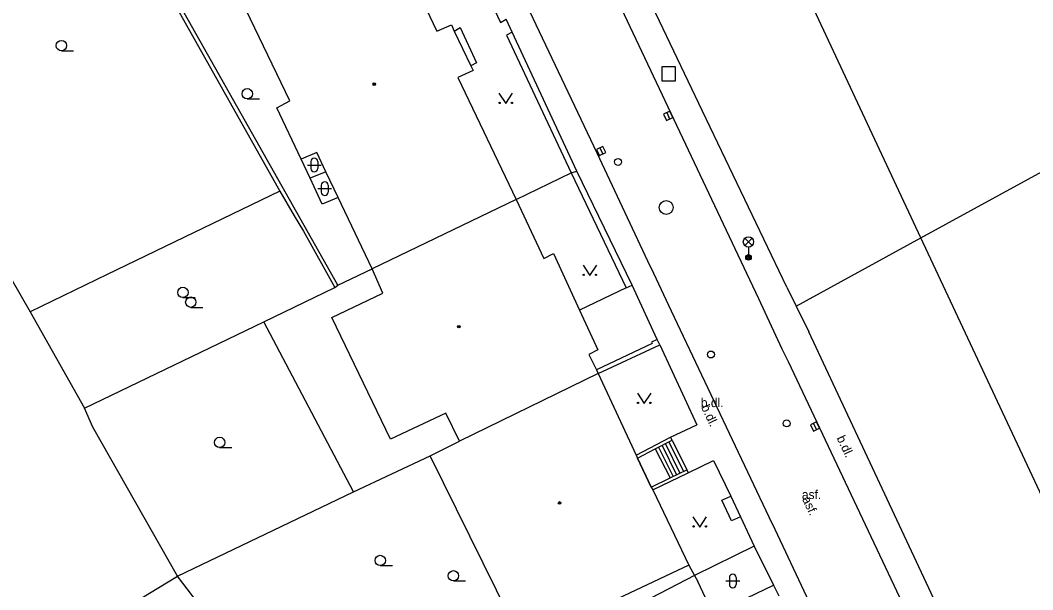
# Model space of a CAD drawing. Extents: x -600391 to -599491, y -1160176 to -1159402.
# Drawn here: x -600178.6 to -600105.3, y -1159913 to -1159871.8 of the extents above; entities that cross this region are included whole.
import ezdxf

# ---------------------------------------------------------------- set-up
doc = ezdxf.new("R2010")
doc.units = 0
for name, color, linetype in [('Level 10', 7, 'Continuous'), ('Level 11', 7, 'Continuous'), ('Level 24', 7, 'Continuous'), ('Level 26', 7, 'Continuous'), ('Level 27', 7, 'Continuous'), ('Level 28', 7, 'Continuous'), ('Level 33', 7, 'Continuous'), ('Level 36', 7, 'Continuous'), ('Level 39', 7, 'Continuous'), ('Level 40', 7, 'Continuous'), ('Level 5', 7, 'Continuous'), ('Level 51', 7, 'Continuous'), ('Level 6', 7, 'Continuous'), ('Level 7', 7, 'Continuous'), ('Level 8', 7, 'Continuous')]:
    doc.layers.add(name, color=color, linetype=linetype)

msp = doc.modelspace()

# ---------------------------------------------------------------- linework, layer by layer
at = {"layer": 'Level 10'}
for points in [[(-600071.58, -1160004.56), (-600074.02, -1159999.43), (-600074.45, -1159998.52), (-600074.47, -1159998.48), (-600076.23, -1159994.94), (-600085.32, -1159976), (-600093.09, -1159959.77), (-600093.53, -1159958.86), (-600094.14, -1159957.58), (-600095.45, -1159954.8), (-600095.87, -1159953.88), (-600101.22, -1159942.6), (-600106.14, -1159932.2), (-600113.47, -1159916.63), (-600122.99, -1159896.48), (-600123.44, -1159895.57), (-600125.12, -1159891.94), (-600125.57, -1159891), (-600140.99, -1159858.37), (-600141.04, -1159858.27), (-600150.62, -1159837.99), (-600151.01, -1159837.1), (-600151.13, -1159836.82)], [(-600156.55, -1159839.85), (-600156.52, -1159839.92), (-600156.07, -1159840.76), (-600151.59, -1159850.23), (-600151.15, -1159851.17), (-600149.88, -1159853.87), (-600149.44, -1159854.79), (-600148.58, -1159856.6), (-600148.16, -1159857.51), (-600147.07, -1159859.77), (-600146.785, -1159860.393), (-600146.64, -1159860.71), (-600141.29, -1159872.05), (-600136.86, -1159881.35), (-600133.19, -1159889.17), (-600132.76, -1159890.08), (-600131.48, -1159892.79), (-600131.04, -1159893.71), (-600124.41, -1159907.71), (-600123.98, -1159908.62), (-600118.43, -1159920.37)]]:
    msp.add_lwpolyline(points, dxfattribs=at)
at = {"layer": 'Level 11'}
for points in [[(-600113.38, -1159887.51), (-600133.98, -1159843.51)], [(-600113.38, -1159887.51), (-600084.62, -1159871.79)], [(-600084.62, -1159871.79), (-600077.89, -1159886.16), (-600104.56, -1159899.17), (-600098.42, -1159912.72), (-600071.44, -1159899.7), (-600069.21, -1159904.47), (-600098.85, -1159918.54), (-600113.38, -1159887.51)], [(-600147.2, -1159872.53), (-600146.77, -1159872.28), (-600145.6, -1159874.84), (-600146, -1159875.04)], [(-600157.65, -1159883.2), (-600158.3, -1159881.81)], [(-600156.5, -1159882.73), (-600157.65, -1159883.2)], [(-600155.62, -1159884.58), (-600156.78, -1159885.06), (-600157.65, -1159883.2)], [(-600122.42, -1159892.45), (-600113.38, -1159887.51)], [(-600134.74, -1159891.14), (-600138.13, -1159892.74)], [(-600131.52, -1159901.94), (-600129.63, -1159901.05)], [(-600134.02, -1159903.25), (-600131.52, -1159901.94)], [(-600132.63, -1159902.8), (-600131.41, -1159902.16)], [(-600132.14, -1159902.55), (-600131.09, -1159904.67)], [(-600131.9, -1159902.42), (-600130.85, -1159904.55)], [(-600131.65, -1159902.29), (-600130.6, -1159904.43)], [(-600131.41, -1159902.16), (-600131.52, -1159901.94)], [(-600131.41, -1159902.16), (-600130.35, -1159904.31)], [(-600133.91, -1159903.48), (-600132.63, -1159902.8)], [(-600132.63, -1159902.8), (-600131.56, -1159904.9)], [(-600132.39, -1159902.68), (-600131.34, -1159904.79)], [(-600130.25, -1159904.52), (-600128.41, -1159903.63)], [(-600132.82, -1159905.77), (-600130.25, -1159904.52)], [(-600131.56, -1159904.9), (-600130.35, -1159904.31)], [(-600130.35, -1159904.31), (-600130.25, -1159904.52)], [(-600132.92, -1159905.56), (-600131.56, -1159904.9)], [(-600125.46, -1159909.85), (-600124.06, -1159912.68)], [(-600128.43, -1159914.77), (-600124.06, -1159912.68)], [(-600124.06, -1159912.68), (-600123.68, -1159913.43)]]:
    msp.add_lwpolyline(points, dxfattribs=at)
at = {"layer": 'Level 24'}
msp.add_lwpolyline([(-600127.8, -1159906.52), (-600127.15, -1159906.22), (-600126.45, -1159907.71), (-600127.11, -1159908.01), (-600127.8, -1159906.52)], dxfattribs=at)
at = {"layer": 'Level 26'}
msp.add_lwpolyline([(-600132.16, -1159876.13), (-600131.16, -1159876.13), (-600131.16, -1159875.13), (-600132.16, -1159875.13)], close=True, dxfattribs=at)
at = {"layer": 'Level 27'}
for p, q in [((-600131.805, -1159878.443), (-600131.595, -1159878.897)), ((-600136.66, -1159880.995), (-600136.44, -1159881.445)), ((-600121.167, -1159900.954), (-600120.953, -1159901.406))]:
    msp.add_line(p, q, dxfattribs=at)
for points in [[(-600132.032, -1159878.548), (-600131.822, -1159879.002), (-600131.368, -1159878.792), (-600131.578, -1159878.338)], [(-600136.884, -1159881.105), (-600136.665, -1159881.554), (-600136.216, -1159881.335), (-600136.435, -1159880.886)], [(-600121.393, -1159901.062), (-600121.178, -1159901.513), (-600120.727, -1159901.298), (-600120.942, -1159900.847)]]:
    msp.add_lwpolyline(points, close=True, dxfattribs=at)
msp.add_circle((-600131.84, -1159885.31), 0.5, dxfattribs=at)
at = {"layer": 'Level 28'}
for centre in [(-600135.33, -1159882.01), (-600128.6, -1159895.96), (-600123.11, -1159900.95)]:
    msp.add_circle(centre, 0.25, dxfattribs=at)
at = {"layer": 'Level 33'}
for p, q in [((-600126.145, -1159888.07), (-600125.615, -1159887.54)), ((-600126.145, -1159887.54), (-600125.615, -1159888.07)), ((-600125.88, -1159888.18), (-600125.88, -1159888.93))]:
    msp.add_line(p, q, dxfattribs=at)
for centre, radius in [((-600125.88, -1159887.805), 0.375), ((-600125.88, -1159888.93), 0.2), ((-600125.88, -1159888.93), 0.145), ((-600125.88, -1159888.93), 0.0876)]:
    msp.add_circle(centre, radius, dxfattribs=at)
at = {"layer": 'Level 36'}
for p, q in [((-600175.67, -1159873.965), (-600174.795, -1159873.965)), ((-600162.2, -1159877.445), (-600161.325, -1159877.445)), ((-600157.596, -1159881.986), (-600157.596, -1159882.486)), ((-600157.096, -1159881.986), (-600157.096, -1159882.486)), ((-600157.846, -1159882.236), (-600156.846, -1159882.236)), ((-600157.086, -1159883.946), (-600156.086, -1159883.946)), ((-600156.836, -1159883.696), (-600156.836, -1159884.196)), ((-600156.336, -1159883.696), (-600156.336, -1159884.196)), ((-600166.86, -1159891.835), (-600165.985, -1159891.835)), ((-600166.29, -1159892.545), (-600165.415, -1159892.545)), ((-600164.2, -1159902.705), (-600163.325, -1159902.705)), ((-600152.56, -1159911.255), (-600151.685, -1159911.255)), ((-600127.266, -1159912.116), (-600127.266, -1159912.616)), ((-600126.766, -1159912.116), (-600126.766, -1159912.616)), ((-600147.26, -1159912.365), (-600146.385, -1159912.365)), ((-600127.516, -1159912.366), (-600126.516, -1159912.366))]:
    msp.add_line(p, q, dxfattribs=at)
for points in [[(-600143.97, -1159877.04), (-600143.47, -1159877.79), (-600142.97, -1159877.04)], [(-600137.87, -1159889.49), (-600137.37, -1159890.24), (-600136.87, -1159889.49)], [(-600133.93, -1159898.77), (-600133.43, -1159899.52), (-600132.93, -1159898.77)], [(-600129.91, -1159907.71), (-600129.41, -1159908.46), (-600128.91, -1159907.71)]]:
    msp.add_lwpolyline(points, dxfattribs=at)
for centre, radius in [((-600175.67, -1159873.59), 0.375), ((-600162.2, -1159877.07), 0.375), ((-600143.92, -1159877.74), 0.05), ((-600143.021, -1159877.74), 0.05), ((-600137.82, -1159890.19), 0.05), ((-600136.921, -1159890.19), 0.05), ((-600166.86, -1159891.46), 0.375), ((-600166.29, -1159892.17), 0.375), ((-600133.88, -1159899.47), 0.05), ((-600132.981, -1159899.47), 0.05), ((-600164.2, -1159902.33), 0.375), ((-600129.86, -1159908.41), 0.05), ((-600128.961, -1159908.41), 0.05), ((-600152.56, -1159910.88), 0.375), ((-600147.26, -1159911.99), 0.375)]:
    msp.add_circle(centre, radius, dxfattribs=at)
for centre, start, end in [((-600157.346, -1159881.986), 0, 180), ((-600157.346, -1159882.486), 180, 0), ((-600156.586, -1159883.696), 0, 180), ((-600156.586, -1159884.196), 180, 0), ((-600127.016, -1159912.116), 0, 180), ((-600127.016, -1159912.616), 180, 0)]:
    msp.add_arc(centre, 0.25, start, end, dxfattribs=at)
at = {"layer": 'Level 39'}
for centre, radius in [((-600153, -1159876.38), 0.09), ((-600153, -1159876.38), 0.0398), ((-600146.87, -1159893.94), 0.09), ((-600146.87, -1159893.94), 0.0398), ((-600139.57, -1159906.71), 0.09), ((-600139.57, -1159906.71), 0.0398)]:
    msp.add_circle(centre, radius, dxfattribs=at)
at = {"layer": 'Level 5'}
for points in [[(-600152.59, -1159863.87), (-600148.47, -1159872.54)], [(-600159.12, -1159877.59), (-600163.24, -1159868.98)], [(-600148.47, -1159872.54), (-600147.41, -1159872.09)], [(-600147.41, -1159872.09), (-600147.2, -1159872.53)], [(-600147.2, -1159872.53), (-600146, -1159875.04)], [(-600145.82, -1159875.38), (-600146.95, -1159875.9)], [(-600146, -1159875.04), (-600145.82, -1159875.38)], [(-600146.95, -1159875.9), (-600142.71, -1159884.74)], [(-600160.05, -1159878.1), (-600159.12, -1159877.59)], [(-600158.3, -1159881.81), (-600160.05, -1159878.1)], [(-600157.17, -1159881.34), (-600158.3, -1159881.81)], [(-600156.5, -1159882.73), (-600157.17, -1159881.34)], [(-600155.62, -1159884.58), (-600156.5, -1159882.73)], [(-600153.15, -1159889.76), (-600155.62, -1159884.58)], [(-600142.71, -1159884.74), (-600153.15, -1159889.76)], [(-600142.71, -1159884.74), (-600140.71, -1159889)], [(-600140.71, -1159889), (-600140.02, -1159888.65)], [(-600140.02, -1159888.65), (-600138.13, -1159892.74), (-600136.8, -1159895.63)], [(-600152.38, -1159891.51), (-600153.15, -1159889.76)], [(-600156.06, -1159893.29), (-600152.38, -1159891.51)], [(-600151.82, -1159902.1), (-600156.06, -1159893.29)], [(-600136.8, -1159895.63), (-600137.46, -1159895.97)], [(-600137.46, -1159895.97), (-600136.9, -1159897.07)], [(-600136.78, -1159897.34), (-600146.82, -1159902.24)], [(-600136.9, -1159897.07), (-600136.78, -1159897.34)], [(-600136.78, -1159897.34), (-600134.02, -1159903.25)], [(-600147.81, -1159900.21), (-600151.82, -1159902.1)], [(-600146.82, -1159902.24), (-600147.81, -1159900.21)], [(-600148.94, -1159903.29), (-600146.82, -1159902.24)], [(-600142.24, -1159916.89), (-600148.94, -1159903.29)], [(-600134.02, -1159903.25), (-600133.91, -1159903.48)], [(-600133.91, -1159903.48), (-600132.92, -1159905.56)], [(-600132.92, -1159905.56), (-600132.82, -1159905.77)], [(-600132.82, -1159905.77), (-600130.21, -1159911.22)], [(-600130.21, -1159911.22), (-600142.24, -1159916.89)]]:
    msp.add_lwpolyline(points, dxfattribs=at)
at = {"layer": 'Level 51'}
for points in [[(-600167.26, -1159870.94), (-600159.83, -1159884.13)], [(-600155.63, -1159890.94), (-600166.99, -1159870.82)], [(-600159.83, -1159884.13), (-600172.36, -1159890.17)], [(-600159.83, -1159884.13), (-600158.8, -1159885.92)], [(-600158.8, -1159885.92), (-600158.12, -1159887.02)], [(-600181.6, -1159886.53), (-600177.93, -1159892.87)], [(-600158.12, -1159887.02), (-600155.86, -1159891.11)], [(-600155.63, -1159890.94), (-600153.15, -1159889.76)], [(-600172.36, -1159890.17), (-600177.93, -1159892.87)], [(-600161.01, -1159893.59), (-600155.86, -1159891.11)], [(-600155.86, -1159891.11), (-600155.63, -1159890.94)], [(-600177.93, -1159892.87), (-600174, -1159899.84)], [(-600174, -1159899.84), (-600161.01, -1159893.59)], [(-600154.49, -1159905.91), (-600161.01, -1159893.59)], [(-600173.38, -1159901.22), (-600174, -1159899.84)], [(-600167.26, -1159912.02), (-600173.38, -1159901.22)], [(-600154.49, -1159905.91), (-600148.94, -1159903.29)], [(-600167.26, -1159912.02), (-600154.49, -1159905.91)], [(-600168.6, -1159912.83), (-600167.26, -1159912.02)], [(-600161.59, -1159919.46), (-600167.26, -1159912.02)], [(-600129.78, -1159911.97), (-600143.7, -1159919.18)], [(-600178.58, -1159918.91), (-600168.6, -1159912.83)]]:
    msp.add_lwpolyline(points, dxfattribs=at)
at = {"layer": 'Level 6'}
msp.add_lwpolyline([(-600132.92, -1159905.56), (-600133.91, -1159903.48)], dxfattribs=at)
at = {"layer": 'Level 7'}
for points in [[(-600123.09, -1159891.08), (-600129.2, -1159878.34), (-600138.55, -1159858.76), (-600139.04, -1159857.71), (-600139.04, -1159857.7), (-600143.59, -1159847.97), (-600149.28, -1159836.18)], [(-600148.55, -1159861.93), (-600143.86, -1159871.91), (-600143.45, -1159871.68)], [(-600143, -1159872.62), (-600143.42, -1159872.84), (-600138.73, -1159882.8)], [(-600138.31, -1159882.67), (-600143, -1159872.62)], [(-600142.71, -1159884.74), (-600138.73, -1159882.8)], [(-600138.73, -1159882.8), (-600138.31, -1159882.67)], [(-600138.73, -1159882.8), (-600134.74, -1159891.14), (-600134.32, -1159890.95)], [(-600134.32, -1159890.95), (-600138.31, -1159882.67)], [(-600094.36, -1159952.42), (-600101.28, -1159937.5), (-600121.51, -1159894.31)], [(-600132.5, -1159894.87), (-600132.9, -1159895.06), (-600132.85, -1159895.16), (-600136.9, -1159897.07)], [(-600136.78, -1159897.34), (-600132.3, -1159895.26)], [(-600132.3, -1159895.26), (-600132.5, -1159894.87)], [(-600132.3, -1159895.26), (-600129.63, -1159901.05)], [(-600128.41, -1159903.63), (-600127.15, -1159906.22), (-600126.45, -1159907.71), (-600125.46, -1159909.85)], [(-600125.46, -1159909.85), (-600129.78, -1159911.97)], [(-600130.21, -1159911.22), (-600129.78, -1159911.97)], [(-600129.78, -1159911.97), (-600129.56, -1159912.4)]]:
    msp.add_lwpolyline(points, dxfattribs=at)
at = {"layer": 'Level 8'}
for points in [[(-600143, -1159872.62), (-600143.45, -1159871.68)], [(-600132.5, -1159894.87), (-600134.32, -1159890.95)], [(-600123.09, -1159891.08), (-600122.42, -1159892.45)], [(-600122.42, -1159892.45), (-600121.51, -1159894.31)], [(-600128.3, -1159915.05), (-600128.43, -1159914.77), (-600129.56, -1159912.4)]]:
    msp.add_lwpolyline(points, dxfattribs=at)

# ---------------------------------------------------------------- texts
at = {"layer": 'Level 40'}
for s, rotation, p in [('b.dl. ', 295.32, (-600129.33, -1159899.77)), ('b.dl. ', 295.29, (-600119.51, -1159902.01)), ('asf.', 295.29, (-600122.01, -1159906.43))]:
    msp.add_text(s, height=0.65, rotation=rotation, dxfattribs=at).set_placement(p)
for s, p in [('b.dl. ', (-600129.33, -1159899.77)), ('asf.', (-600122.01, -1159906.43))]:
    msp.add_text(s, height=0.65, dxfattribs=at).set_placement(p)

doc.saveas('drawing.dxf')
